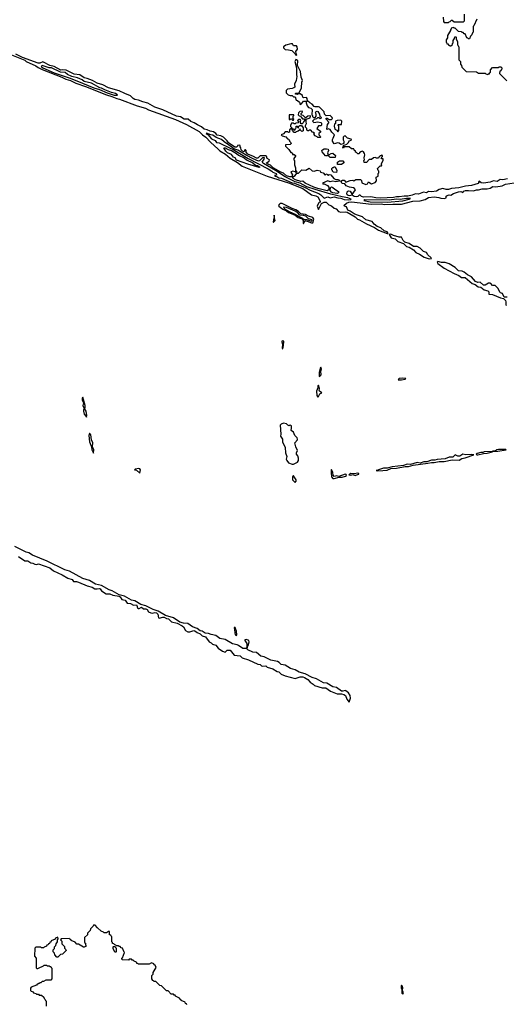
# Model space of a CAD drawing. Extents: x 2889633 to 3052318, y 540750 to 918690.
# Tile 339 of 656: x 2925711 to 2932523, y 772740 to 786528. Entities that reach past the tile are written whole.
import ezdxf

# ---------------------------------------------------------------- set-up
doc = ezdxf.new("R2010")
doc.units = 0

msp = doc.modelspace()

# ---------------------------------------------------------------- linework, layer by layer
at = {"layer": '0CON02XD'}
for points in [[(2931640, 786565), (2931642, 786502)], [(2931642, 786502), (2931655, 786490), (2931715, 786490), (2931725, 786500), (2931738, 786502), (2931755, 786520), (2931765, 786520), (2931795, 786500), (2931925, 786500), (2931938, 786512), (2931940, 786605)], [(2932112, 786538), (2932068, 786442), (2932060, 786435), (2932060, 786355), (2932050, 786345), (2932040, 786315), (2932022, 786298), (2932008, 786262), (2931995, 786260), (2931985, 786270), (2931972, 786272), (2931948, 786328), (2931932, 786332), (2931918, 786348), (2931905, 786350), (2931895, 786360), (2931852, 786362), (2931808, 786408), (2931795, 786410), (2931785, 786420), (2931752, 786408), (2931750, 786395), (2931742, 786388), (2931740, 786375), (2931700, 786305), (2931700, 786275), (2931680, 786245), (2931680, 786215), (2931688, 786208), (2931692, 786192), (2931708, 786188), (2931712, 786172), (2931725, 786170), (2931735, 786160), (2931748, 786162), (2931768, 786182), (2931770, 786195), (2931780, 786205), (2931780, 786235), (2931800, 786265), (2931802, 786288), (2931815, 786290), (2931820, 786285), (2931820, 786255), (2931840, 786225), (2931840, 786175), (2931848, 786168), (2931852, 786152), (2931860, 786145), (2931860, 785965), (2931880, 785945), (2931880, 785905), (2931898, 785888), (2931902, 785862), (2931962, 785802), (2932105, 785800), (2932135, 785780), (2932225, 785780), (2932235, 785770), (2932265, 785760), (2932275, 785770), (2932288, 785772), (2932290, 785785), (2932300, 785795), (2932300, 785825), (2932332, 785858), (2932415, 785860), (2932425, 785870), (2932445, 785870), (2932460, 785855), (2932460, 785835), (2932452, 785828), (2932448, 785812), (2932432, 785808), (2932430, 785775), (2932532, 785672)], [(2925505, 786073), (2925781, 785961), (2925802, 785945), (2925935, 785882), (2925968, 785858), (2926025, 785829), (2926300, 785725), (2926355, 785694), (2926423, 785675), (2926498, 785638), (2926633, 785595), (2926925, 785476), (2927000, 785455), (2927073, 785423), (2927106, 785416), (2927355, 785324), (2927470, 785290), (2927515, 785268), (2927892, 785132), (2928045, 785062), (2928225, 784961), (2928268, 784918), (2928316, 784885), (2928382, 784812), (2928488, 784715), (2928512, 784692), (2928593, 784645), (2928655, 784589), (2928758, 784528), (2928826, 784476), (2929175, 784339), (2929473, 784245), (2929674, 784165), (2929796, 784076), (2929855, 784062), (2929885, 784048), (2929919, 783985), (2929916, 783974), (2929905, 783969), (2929892, 783958), (2929876, 783915), (2929895, 783870), (2929937, 783953), (2929975, 783972), (2930001, 783971), (2930038, 783935), (2930075, 783920), (2930115, 783890), (2930141, 783881), (2930174, 783844), (2930205, 783834), (2930265, 783838), (2930295, 783832), (2930407, 783767), (2930438, 783735), (2930467, 783727), (2930565, 783668), (2930678, 783618), (2930735, 783581), (2930855, 783533), (2930868, 783535), (2930856, 783556), (2930812, 783572), (2930765, 783613), (2930714, 783634), (2930675, 783664), (2930645, 783700), (2930555, 783726), (2930508, 783768), (2930426, 783796), (2930395, 783808), (2930338, 783848), (2930303, 783863), (2930286, 783906), (2930260, 783915), (2930250, 783925), (2930285, 783957), (2930320, 783975), (2930355, 783977), (2930635, 783947), (2930775, 783949), (2930815, 783938), (2930935, 783947), (2931054, 783946), (2931215, 783986), (2931315, 783991), (2931385, 784012), (2931435, 784038), (2931515, 784050), (2931579, 784039), (2931605, 784029), (2931656, 784024), (2931680, 784035), (2931680, 784055), (2931694, 784066), (2931725, 784077), (2931747, 784073), (2931784, 784096), (2931855, 784118), (2931885, 784121), (2931915, 784110), (2931928, 784125), (2931950, 784135), (2931995, 784138), (2932065, 784130), (2932105, 784147), (2932135, 784147), (2932185, 784160), (2932255, 784158), (2932295, 784168), (2932335, 784191), (2932375, 784190), (2932466, 784204), (2932514, 784226), (2932635, 784244)], [(2929585, 786030), (2929590, 786035), (2929580, 786055), (2929578, 786082), (2929600, 786115), (2929597, 786147), (2929585, 786160), (2929545, 786160), (2929528, 786188), (2929505, 786190), (2929438, 786172), (2929402, 786148), (2929402, 786132), (2929425, 786112), (2929475, 786108), (2929520, 786095), (2929568, 786048), (2929570, 786035), (2929585, 786030)], [(2929695, 785388), (2929728, 785388), (2929720, 785365), (2929733, 785323), (2929755, 785300), (2929785, 785290), (2929805, 785270), (2929800, 785195), (2929810, 785185), (2929812, 785172), (2929825, 785160), (2929845, 785160), (2929860, 785175), (2929860, 785205), (2929852, 785225), (2929862, 785245), (2929875, 785248), (2929885, 785242), (2929910, 785205), (2929912, 785172), (2929930, 785165), (2929927, 785143), (2929915, 785142), (2929902, 785152), (2929878, 785152), (2929865, 785140), (2929835, 785130), (2929810, 785105), (2929828, 785088), (2929885, 785098), (2929927, 785087), (2929937, 785077), (2929938, 785052), (2929925, 785040), (2929895, 785040), (2929872, 785005), (2929920, 784965), (2929920, 784955), (2929900, 784935), (2929900, 784915), (2929918, 784898), (2929920, 784885), (2929915, 784880), (2929885, 784880), (2929875, 784890), (2929845, 784900), (2929830, 784925), (2929838, 784938), (2929825, 784950), (2929812, 784952), (2929785, 784980), (2929765, 784980), (2929755, 784970), (2929745, 784970), (2929732, 784982), (2929730, 785005), (2929712, 785025), (2929713, 785047), (2929728, 785075), (2929720, 785095), (2929720, 785135), (2929777, 785153), (2929780, 785175), (2929775, 785180), (2929745, 785178), (2929718, 785152), (2929712, 785152), (2929680, 785185), (2929660, 785190), (2929653, 785203), (2929652, 785215), (2929668, 785235), (2929667, 785247), (2929632, 785245), (2929612, 785225), (2929610, 785195), (2929625, 785180), (2929648, 785178), (2929652, 785162), (2929672, 785142), (2929698, 785138), (2929700, 785115), (2929682, 785098), (2929678, 785082), (2929665, 785070), (2929652, 785072), (2929640, 785085), (2929640, 785105), (2929648, 785118), (2929635, 785130), (2929615, 785130), (2929600, 785115), (2929620, 785095), (2929608, 785082), (2929575, 785080), (2929565, 785070), (2929555, 785070), (2929545, 785080), (2929515, 785080), (2929500, 785045), (2929502, 785032), (2929520, 785015), (2929520, 785000), (2929538, 784998), (2929555, 784980), (2929568, 784992), (2929570, 785005), (2929580, 785015), (2929582, 785038), (2929598, 785038), (2929602, 785022), (2929615, 785010), (2929620, 785035), (2929632, 785048), (2929658, 785048), (2929680, 785015), (2929678, 784972), (2929662, 784962), (2929642, 784982), (2929635, 785000), (2929628, 784982), (2929608, 784968), (2929582, 784958), (2929575, 784950), (2929555, 784950), (2929530, 784975), (2929520, 785000), (2929505, 785000), (2929490, 784985), (2929488, 784952), (2929475, 784950), (2929465, 784960), (2929425, 784960), (2929405, 784930), (2929370, 784915), (2929385, 784900), (2929437, 784887), (2929462, 784862), (2929480, 784855), (2929480, 784845), (2929490, 784835), (2929490, 784825), (2929508, 784808), (2929510, 784795), (2929495, 784780), (2929433, 784777), (2929430, 784755), (2929479, 784709), (2929505, 784670), (2929515, 784670), (2929528, 784658), (2929532, 784642), (2929555, 784640), (2929570, 784625), (2929570, 784615), (2929550, 784585), (2929550, 784565), (2929560, 784555), (2929560, 784495), (2929572, 784455), (2929570, 784415), (2929590, 784395), (2929575, 784390), (2929565, 784400), (2929536, 784406), (2929510, 784400), (2929508, 784395), (2929530, 784355), (2929524, 784336), (2929512, 784328), (2929494, 784326), (2929445, 784344), (2929405, 784378), (2929365, 784393), (2929261, 784455), (2929222, 784492), (2929185, 784503), (2929169, 784515), (2929167, 784525), (2929204, 784546), (2929210, 784565), (2929176, 784585), (2929166, 784615), (2929155, 784622), (2929079, 784621), (2929045, 784591), (2929025, 784589), (2928983, 784613), (2928905, 784643), (2928883, 784675), (2928882, 784695), (2928870, 784705), (2928862, 784705), (2928855, 784680), (2928829, 784685), (2928809, 784705), (2928807, 784733), (2928797, 784747), (2928796, 784765), (2928785, 784771), (2928760, 784765), (2928760, 784755), (2928748, 784742), (2928723, 784745), (2928635, 784806), (2928615, 784833), (2928562, 784882), (2928525, 784904), (2928475, 784910), (2928456, 784936), (2928425, 784958), (2928375, 784966), (2928336, 784986), (2928295, 784994), (2928255, 785027), (2928198, 785055), (2928155, 785084), (2928105, 785102), (2928068, 785135), (2928015, 785135), (2927960, 785170), (2927905, 785176), (2927715, 785268), (2927605, 785304), (2927505, 785360), (2927435, 785379), (2927375, 785403), (2927322, 785412), (2927300, 785425), (2927264, 785464), (2927185, 785497), (2927104, 785534), (2926954, 785574), (2926876, 785616), (2926795, 785638), (2926729, 785679), (2926655, 785707), (2926615, 785713), (2926554, 785754), (2926475, 785767), (2926360, 785820), (2926315, 785828), (2926285, 785822), (2926194, 785874), (2926135, 785889), (2926045, 785934), (2926035, 785936), (2925995, 785918), (2925970, 785920), (2925748, 785998), (2925655, 786044)], [(2932539, 784301), (2932475, 784287), (2932435, 784290), (2932397, 784263), (2932345, 784270), (2932295, 784252), (2932205, 784240), (2932170, 784245), (2932145, 784268), (2932133, 784257), (2932140, 784245), (2932130, 784235), (2932034, 784206), (2931954, 784196), (2931858, 784172), (2931755, 784166), (2931715, 784150), (2931682, 784152), (2931635, 784164), (2931581, 784149), (2931544, 784126), (2931475, 784118), (2931435, 784124), (2931406, 784104), (2931365, 784111), (2931296, 784084), (2931251, 784089), (2931205, 784072), (2931145, 784059), (2931095, 784059), (2931022, 784048), (2930985, 784050), (2930945, 784037), (2930765, 784029), (2930695, 784033), (2930625, 784048), (2930523, 784043), (2930494, 784054), (2930475, 784070), (2930465, 784070), (2930446, 784054), (2930423, 784047), (2930392, 784052), (2930365, 784070), (2930328, 784062), (2930308, 784065), (2930294, 784075), (2930291, 784085), (2930294, 784116), (2930304, 784126), (2930315, 784132), (2930336, 784126), (2930365, 784080), (2930410, 784145), (2930399, 784165), (2930385, 784174), (2930330, 784185), (2930281, 784201), (2930262, 784232), (2930224, 784235), (2930208, 784265), (2930228, 784282), (2930255, 784282), (2930275, 784252), (2930335, 784278), (2930375, 784280), (2930388, 784272), (2930415, 784290), (2930482, 784292), (2930497, 784277), (2930502, 784242), (2930555, 784222), (2930578, 784232), (2930595, 784260), (2930612, 784242), (2930635, 784232), (2930685, 784250), (2930706, 784274), (2930700, 784325), (2930730, 784335), (2930730, 784375), (2930740, 784385), (2930740, 784405), (2930730, 784415), (2930720, 784445), (2930755, 784480), (2930778, 784482), (2930780, 784495), (2930770, 784505), (2930800, 784555), (2930798, 784578), (2930782, 784582), (2930770, 784595), (2930788, 784612), (2930790, 784625), (2930775, 784630), (2930765, 784620), (2930755, 784620), (2930740, 784605), (2930735, 784590), (2930705, 784590), (2930687, 784597), (2930665, 784592), (2930635, 784570), (2930605, 784570), (2930565, 784530), (2930535, 784530), (2930530, 784555), (2930540, 784565), (2930532, 784595), (2930542, 784635), (2930540, 784655), (2930525, 784678), (2930503, 784687), (2930485, 784680), (2930470, 784665), (2930465, 784650), (2930445, 784650), (2930425, 784670), (2930412, 784672), (2930410, 784685), (2930392, 784702), (2930388, 784718), (2930355, 784720), (2930325, 784750), (2930255, 784750), (2930245, 784730), (2930232, 784732), (2930240, 784745), (2930242, 784768), (2930290, 784785), (2930315, 784810), (2930325, 784830), (2930358, 784842), (2930350, 784855), (2930298, 784868), (2930265, 784900), (2930252, 784898), (2930240, 784885), (2930240, 784845), (2930250, 784825), (2930250, 784805), (2930238, 784792), (2930205, 784780), (2930185, 784798), (2930165, 784802), (2930115, 784790), (2930088, 784825), (2930088, 784852), (2930098, 784868), (2930120, 784915), (2930081, 784951), (2930055, 784992), (2930035, 784998), (2930015, 784990), (2930010, 784995), (2930018, 785062), (2930040, 785085), (2930040, 785095), (2930000, 785135), (2930002, 785148), (2930015, 785150), (2930045, 785130), (2930075, 785130), (2930090, 785145), (2930085, 785160), (2930055, 785187), (2930002, 785182), (2929980, 785205), (2929975, 785240), (2929910, 785305), (2929895, 785310), (2929847, 785307), (2929835, 785312), (2929806, 785346), (2929774, 785364), (2929742, 785392), (2929737, 785425), (2929725, 785437), (2929683, 785433), (2929673, 785443), (2929668, 785465), (2929635, 785490), (2929615, 785490), (2929595, 785480), (2929572, 785485), (2929570, 785495), (2929575, 785500), (2929615, 785500), (2929628, 785512), (2929658, 785575), (2929660, 785655), (2929668, 785675), (2929652, 785725), (2929642, 785805), (2929600, 785885), (2929605, 785950), (2929587, 785967), (2929575, 785970), (2929562, 785945), (2929588, 785855), (2929586, 785756), (2929591, 785735), (2929582, 785675), (2929556, 785625), (2929562, 785585), (2929548, 785572), (2929525, 785563), (2929460, 785555), (2929443, 785537), (2929442, 785505), (2929468, 785478), (2929498, 785468), (2929527, 785467), (2929545, 785450), (2929565, 785450), (2929582, 785402), (2929598, 785398), (2929630, 785375), (2929635, 785340), (2929655, 785348), (2929682, 785388), (2929695, 785388)], [(2927075, 785470), (2927080, 785475), (2927050, 785495), (2926995, 785510), (2926904, 785544), (2926855, 785570), (2926835, 785572), (2926718, 785638), (2926615, 785661), (2926585, 785686), (2926522, 785712), (2926442, 785732), (2926381, 785761), (2926347, 785787), (2926282, 785792), (2926155, 785852), (2926125, 785856), (2926025, 785887), (2926012, 785875), (2926033, 785855), (2926195, 785784), (2926418, 785708), (2926589, 785639), (2926748, 785575), (2926830, 785550), (2926935, 785502), (2927035, 785471), (2927075, 785470)], [(2929545, 785120), (2929550, 785135), (2929540, 785145), (2929540, 785175), (2929550, 785185), (2929548, 785198), (2929482, 785198), (2929482, 785132), (2929495, 785130), (2929505, 785140), (2929515, 785140), (2929532, 785122), (2929545, 785120)], [(2930165, 784960), (2930180, 784975), (2930180, 785035), (2930170, 785045), (2930170, 785055), (2930175, 785060), (2930218, 785062), (2930220, 785105), (2930205, 785120), (2930155, 785118), (2930132, 785108), (2930130, 785075), (2930120, 785065), (2930111, 785039), (2930122, 784995), (2930149, 784979), (2930165, 784960)], [(2930315, 784007), (2930345, 784012), (2930350, 784015), (2930306, 784036), (2930225, 784049), (2930067, 784087), (2929849, 784149), (2929730, 784190), (2929637, 784237), (2929568, 784258), (2929427, 784327), (2929293, 784415), (2929123, 784513), (2929107, 784535), (2929133, 784575), (2929136, 784596), (2929108, 784595), (2929069, 784551), (2929055, 784549), (2928979, 784579), (2928882, 784632), (2928765, 784701), (2928709, 784719), (2928681, 784745), (2928575, 784816), (2928535, 784851), (2928459, 784879), (2928415, 784913), (2928385, 784916), (2928325, 784940), (2928320, 784935), (2928345, 784920), (2928395, 784860), (2928448, 784838), (2928468, 784808), (2928505, 784804), (2928655, 784728), (2928701, 784711), (2928910, 784585), (2929189, 784439), (2929240, 784405), (2929255, 784392), (2929303, 784373), (2929305, 784350), (2929280, 784345), (2929290, 784335), (2929312, 784332), (2929340, 784315), (2929375, 784307), (2929525, 784246), (2929559, 784239), (2929708, 784178), (2929775, 784141), (2929900, 784095), (2929928, 784078), (2929975, 784028), (2930025, 784047), (2930055, 784032), (2930115, 784050), (2930165, 784034), (2930205, 784031), (2930255, 784009), (2930315, 784007)], [(2929065, 784458), (2928903, 784503), (2928745, 784562), (2928728, 784595), (2928704, 784604), (2928675, 784639), (2928622, 784662), (2928598, 784688), (2928570, 784735), (2928585, 784736), (2928630, 784710), (2928675, 784696), (2928746, 784655), (2928775, 784629), (2928855, 784593), (2928888, 784568), (2928975, 784526), (2929012, 784492), (2929038, 784485), (2929072, 784465), (2929065, 784458)], [(2930015, 784620), (2929994, 784624), (2929945, 784680), (2929940, 784695), (2929950, 784705), (2929975, 784718), (2930005, 784722), (2930030, 784715), (2930032, 784695), (2930022, 784665), (2930030, 784635), (2930015, 784620)], [(2930125, 784600), (2930055, 784600), (2930040, 784615), (2930040, 784635), (2930070, 784655), (2930095, 784658), (2930130, 784625), (2930125, 784600)], [(2930015, 784134), (2929885, 784165), (2929827, 784185), (2929705, 784241), (2929675, 784268), (2929645, 784261), (2929574, 784284), (2929540, 784305), (2929528, 784325), (2929565, 784347), (2929592, 784378), (2929615, 784380), (2929662, 784428), (2929715, 784422), (2929765, 784450), (2929803, 784413), (2929835, 784408), (2929875, 784420), (2929915, 784410), (2929922, 784392), (2929960, 784385), (2929985, 784350), (2930003, 784367), (2930015, 784370), (2930025, 784350), (2930035, 784350), (2930045, 784360), (2930065, 784358), (2930110, 784305), (2930135, 784292), (2930165, 784292), (2930177, 784287), (2930190, 784275), (2930190, 784265), (2930135, 784259), (2930095, 784268), (2930055, 784258), (2930025, 784270), (2929952, 784238), (2929955, 784230), (2929975, 784230), (2930022, 784205), (2930040, 784185), (2930040, 784145), (2930015, 784134)], [(2930145, 784390), (2930103, 784393), (2930090, 784405), (2930090, 784415), (2930080, 784425), (2930080, 784445), (2930095, 784460), (2930105, 784460), (2930115, 784470), (2930128, 784468), (2930150, 784415), (2930145, 784390)], [(2930215, 784500), (2930162, 784502), (2930160, 784535), (2930188, 784552), (2930235, 784550), (2930250, 784535), (2930250, 784525), (2930215, 784500)], [(2930154, 784096), (2930095, 784106), (2930074, 784115), (2930057, 784135), (2930060, 784175), (2930075, 784187), (2930095, 784180), (2930123, 784153), (2930172, 784122), (2930175, 784102), (2930154, 784096)], [(2930855, 783974), (2931075, 783992), (2931165, 784013), (2931180, 784025), (2931125, 784026), (2931035, 784012), (2930985, 784016), (2930885, 784001), (2930544, 784006), (2930530, 783995), (2930616, 783976), (2930855, 783974)], [(2929685, 783672), (2929701, 783705), (2929715, 783712), (2929735, 783709), (2929795, 783683), (2929816, 783684), (2929828, 783735), (2929816, 783756), (2929756, 783776), (2929711, 783801), (2929645, 783811), (2929614, 783844), (2929576, 783866), (2929523, 783883), (2929385, 783952), (2929355, 783952), (2929341, 783939), (2929336, 783925), (2929340, 783915), (2929393, 783873), (2929445, 783850), (2929475, 783829), (2929565, 783793), (2929610, 783760), (2929665, 783738), (2929681, 783715), (2929680, 783675), (2929685, 783672)], [(2929795, 783706), (2929803, 783725), (2929755, 783739), (2929715, 783776), (2929685, 783787), (2929634, 783793), (2929605, 783822), (2929566, 783845), (2929445, 783896), (2929408, 783902), (2929403, 783897), (2929428, 783875), (2929485, 783842), (2929567, 783807), (2929615, 783775), (2929671, 783751), (2929695, 783731), (2929728, 783728), (2929795, 783706)], [(2929265, 783692), (2929287, 783715), (2929276, 783755), (2929275, 783790), (2929273, 783757), (2929262, 783725), (2929260, 783695), (2929265, 783692)], [(2931441, 783181), (2931475, 783182), (2931472, 783195), (2931426, 783235), (2931405, 783267), (2931365, 783284), (2931315, 783328), (2931275, 783350), (2931223, 783353), (2931162, 783392), (2931104, 783414), (2931078, 783435), (2931072, 783455), (2931055, 783482), (2931024, 783484), (2930944, 783504), (2930905, 783523), (2930882, 783518), (2930912, 783472), (2930965, 783459), (2931005, 783424), (2931083, 783393), (2931124, 783354), (2931165, 783342), (2931225, 783305), (2931255, 783266), (2931307, 783247), (2931375, 783202), (2931441, 783181)], [(2932535, 782642), (2932491, 782641), (2932468, 782695), (2932441, 782701), (2932431, 782711), (2932407, 782765), (2932378, 782798), (2932365, 782806), (2932328, 782808), (2932306, 782836), (2932295, 782840), (2932275, 782837), (2932225, 782810), (2932203, 782813), (2932155, 782852), (2932125, 782850), (2932092, 782862), (2932036, 782926), (2931978, 782955), (2931932, 782992), (2931905, 783006), (2931855, 783013), (2931806, 783056), (2931721, 783111), (2931665, 783129), (2931615, 783128), (2931565, 783140), (2931553, 783135), (2931564, 783115), (2931655, 783048), (2931792, 782972), (2931858, 782948), (2931895, 782919), (2931949, 782919), (2932044, 782834), (2932085, 782820), (2932127, 782787), (2932165, 782781), (2932215, 782747), (2932265, 782730), (2932278, 782715), (2932280, 782685), (2932332, 782682), (2932442, 782632), (2932485, 782623), (2932510, 782595), (2932517, 782575), (2932517, 782537), (2932525, 782528)], [(2929395, 781918), (2929406, 781965), (2929407, 782025), (2929395, 782032), (2929382, 782028), (2929379, 782015), (2929391, 781985), (2929384, 781924), (2929395, 781918)], [(2929905, 781530), (2929925, 781550), (2929929, 781565), (2929926, 781595), (2929938, 781635), (2929925, 781662), (2929915, 781650), (2929904, 781586), (2929905, 781530)], [(2929885, 781242), (2929895, 781250), (2929912, 781288), (2929940, 781305), (2929908, 781325), (2929902, 781335), (2929906, 781365), (2929895, 781410), (2929885, 781400), (2929884, 781375), (2929864, 781324), (2929872, 781265), (2929885, 781242)], [(2931055, 781484), (2931106, 781494), (2931118, 781505), (2931065, 781510), (2931025, 781504), (2931012, 781495), (2931010, 781485), (2931055, 781484)], [(2926645, 780960), (2926650, 780985), (2926641, 781045), (2926620, 781085), (2926626, 781094), (2926628, 781125), (2926595, 781240), (2926585, 781230), (2926584, 781206), (2926604, 781165), (2926594, 781125), (2926612, 781085), (2926604, 781065), (2926604, 781045), (2926614, 781005), (2926642, 780972), (2926645, 780960)], [(2929525, 780302), (2929545, 780303), (2929598, 780332), (2929612, 780355), (2929615, 780390), (2929605, 780420), (2929588, 780445), (2929588, 780465), (2929599, 780495), (2929577, 780545), (2929562, 780605), (2929598, 780645), (2929600, 780655), (2929593, 780673), (2929564, 780704), (2929545, 780750), (2929510, 780775), (2929517, 780807), (2929515, 780840), (2929495, 780848), (2929483, 780843), (2929465, 780850), (2929445, 780870), (2929405, 780878), (2929370, 780865), (2929358, 780852), (2929367, 780725), (2929362, 780695), (2929388, 780655), (2929390, 780615), (2929427, 780537), (2929430, 780465), (2929452, 780412), (2929442, 780375), (2929450, 780355), (2929475, 780322), (2929525, 780302)], [(2926745, 780460), (2926749, 780505), (2926732, 780545), (2926736, 780605), (2926716, 780645), (2926708, 780715), (2926695, 780732), (2926688, 780732), (2926679, 780705), (2926689, 780615), (2926717, 780547), (2926719, 780505), (2926745, 780460)], [(2930715, 780210), (2930795, 780214), (2930855, 780219), (2930906, 780244), (2930985, 780250), (2931109, 780271), (2931155, 780270), (2931221, 780289), (2931425, 780316), (2931475, 780329), (2931515, 780328), (2931585, 780343), (2931653, 780343), (2931765, 780366), (2931865, 780360), (2931900, 780385), (2931945, 780391), (2932070, 780435), (2932035, 780441), (2931957, 780433), (2931915, 780444), (2931873, 780417), (2931845, 780416), (2931807, 780433), (2931775, 780400), (2931725, 780402), (2931665, 780379), (2931555, 780368), (2931522, 780358), (2931475, 780359), (2931409, 780339), (2931370, 780335), (2931315, 780318), (2931275, 780326), (2931181, 780299), (2931135, 780304), (2931086, 780284), (2930925, 780266), (2930855, 780246), (2930805, 780249), (2930735, 780226), (2930725, 780218), (2930700, 780215), (2930715, 780210)], [(2932125, 780434), (2932205, 780454), (2932255, 780456), (2932330, 780475), (2932330, 780480), (2932215, 780478), (2932195, 780469), (2932165, 780469), (2932113, 780455), (2932102, 780442), (2932110, 780435), (2932125, 780434)], [(2932330, 780480), (2932405, 780484), (2932520, 780505), (2932515, 780510), (2932415, 780510), (2932392, 780505), (2932365, 780488), (2932330, 780485), (2932330, 780480)], [(2927395, 780180), (2927402, 780225), (2927395, 780238), (2927375, 780241), (2927330, 780235), (2927320, 780225), (2927345, 780219), (2927395, 780180)], [(2930115, 780102), (2930185, 780123), (2930225, 780124), (2930270, 780135), (2930287, 780147), (2930279, 780159), (2930265, 780164), (2930178, 780132), (2930145, 780141), (2930115, 780132), (2930099, 780149), (2930094, 780185), (2930075, 780230), (2930070, 780225), (2930070, 780185), (2930076, 780125), (2930094, 780104), (2930115, 780102)], [(2930405, 780147), (2930415, 780150), (2930458, 780165), (2930460, 780175), (2930445, 780178), (2930395, 780169), (2930345, 780172), (2930320, 780155), (2930345, 780150), (2930375, 780158), (2930405, 780147)], [(2929565, 780048), (2929581, 780065), (2929582, 780085), (2929545, 780142), (2929538, 780142), (2929531, 780125), (2929532, 780085), (2929565, 780048)], [(2930325, 776970), (2930343, 777025), (2930336, 777065), (2930313, 777103), (2930275, 777132), (2930265, 777136), (2930235, 777124), (2930215, 777126), (2930146, 777175), (2930095, 777188), (2930011, 777235), (2929965, 777244), (2929865, 777297), (2929805, 777317), (2929705, 777366), (2929622, 777392), (2929566, 777426), (2929501, 777441), (2929425, 777489), (2929369, 777498), (2929345, 777526), (2929320, 777540), (2929228, 777558), (2929135, 777606), (2929085, 777614), (2929026, 777666), (2928975, 777669), (2928906, 777705), (2928897, 777715), (2928898, 777745), (2928913, 777775), (2928924, 777815), (2928919, 777835), (2928885, 777849), (2928864, 777846), (2928863, 777835), (2928889, 777795), (2928890, 777735), (2928876, 777724), (2928835, 777721), (2928775, 777764), (2928755, 777774), (2928688, 777788), (2928588, 777848), (2928513, 777863), (2928455, 777904), (2928389, 777919), (2928355, 777934), (2928307, 777937), (2928265, 777964), (2928235, 777970), (2928197, 778005), (2928128, 778028), (2928064, 778074), (2928005, 778076), (2927952, 778092), (2927865, 778151), (2927754, 778184), (2927648, 778245), (2927579, 778271), (2927475, 778320), (2927409, 778339), (2927325, 778389), (2927275, 778401), (2927177, 778455), (2927102, 778472), (2927005, 778530), (2926964, 778544), (2926856, 778605), (2926773, 778623), (2926686, 778675), (2926596, 778705), (2926409, 778805), (2926342, 778822), (2926094, 778944), (2925892, 779032), (2925841, 779061), (2925803, 779073), (2925645, 779149)], [(2925692, 779012), (2925785, 778952), (2925825, 778948), (2925865, 778922), (2925895, 778918), (2925925, 778902), (2925945, 778900), (2925975, 778907), (2926134, 778854), (2926185, 778810), (2926306, 778756), (2926385, 778707), (2926445, 778688), (2926465, 778662), (2926505, 778660), (2926535, 778650), (2926655, 778600), (2926725, 778580), (2926765, 778560), (2926795, 778557), (2926825, 778564), (2926837, 778557), (2926855, 778530), (2926922, 778488), (2926975, 778487), (2927015, 778469), (2927104, 778454), (2927116, 778446), (2927139, 778409), (2927188, 778398), (2927216, 778356), (2927260, 778355), (2927305, 778328), (2927345, 778332), (2927352, 778325), (2927362, 778292), (2927373, 778283), (2927385, 778282), (2927415, 778300), (2927445, 778279), (2927475, 778278), (2927495, 778268), (2927516, 778236), (2927545, 778221), (2927565, 778217), (2927605, 778226), (2927625, 778222), (2927646, 778205), (2927655, 778152), (2927665, 778148), (2927715, 778163), (2927733, 778163), (2927765, 778143), (2927795, 778139), (2927835, 778098), (2927915, 778078), (2927985, 778042), (2928002, 778025), (2928032, 777975), (2928065, 777958), (2928095, 777958), (2928147, 777973), (2928165, 777972), (2928196, 777946), (2928235, 777928), (2928265, 777900), (2928310, 777885), (2928365, 777818), (2928393, 777803), (2928410, 777785), (2928455, 777768), (2928490, 777725), (2928550, 777685), (2928585, 777672), (2928615, 777700), (2928657, 777697), (2928715, 777630), (2928795, 777620), (2928825, 777592), (2928915, 777562), (2929043, 777503), (2929075, 777500), (2929098, 777478), (2929113, 777473), (2929155, 777478), (2929175, 777462), (2929255, 777438), (2929315, 777402), (2929337, 777397), (2929370, 777365), (2929425, 777338), (2929565, 777303), (2929635, 777327), (2929674, 777326), (2929698, 777318), (2929745, 777290), (2929775, 777250), (2929818, 777225), (2929836, 777206), (2929944, 777174), (2929995, 777171), (2930064, 777124), (2930155, 777087), (2930215, 777089), (2930248, 777078), (2930273, 777063), (2930292, 777012), (2930325, 776970)], [(2928745, 777904), (2928752, 777915), (2928746, 777966), (2928732, 778005), (2928725, 778016), (2928715, 778018), (2928729, 777915), (2928745, 777904)], [(2928052, 772732), (2928048, 772748), (2928032, 772752), (2928028, 772768), (2927972, 772792), (2927968, 772808), (2927952, 772812), (2927948, 772828), (2927892, 772852), (2927888, 772868), (2927875, 772870), (2927865, 772880), (2927832, 772882), (2927788, 772928), (2927765, 772930), (2927698, 772998), (2927672, 773002), (2927618, 773058), (2927595, 773060), (2927585, 773070), (2927572, 773072), (2927570, 773085), (2927560, 773095), (2927560, 773145), (2927578, 773162), (2927580, 773185), (2927620, 773255), (2927608, 773288), (2927592, 773292), (2927588, 773308), (2927555, 773320), (2927525, 773300), (2927375, 773300), (2927365, 773310), (2927352, 773312), (2927348, 773328), (2927312, 773342), (2927298, 773358), (2927285, 773360), (2927275, 773370), (2927245, 773370), (2927235, 773360), (2927152, 773362), (2927142, 773372), (2927140, 773385), (2927148, 773392), (2927180, 773465), (2927172, 773472), (2927148, 773528), (2927132, 773532), (2927118, 773548), (2927105, 773550), (2927095, 773560), (2927065, 773560), (2927055, 773570), (2927042, 773572), (2927028, 773588), (2927012, 773592), (2927010, 773605), (2927000, 773615), (2927000, 773685), (2926992, 773692), (2926988, 773708), (2926970, 773715), (2926968, 773758), (2926955, 773760), (2926925, 773740), (2926895, 773740), (2926885, 773750), (2926852, 773762), (2926802, 773812), (2926768, 773848), (2926745, 773850), (2926738, 773832), (2926702, 773798), (2926698, 773772), (2926662, 773738), (2926658, 773712), (2926620, 773675), (2926620, 773605), (2926630, 773595), (2926630, 773575), (2926638, 773568), (2926640, 773555), (2926615, 773540), (2926605, 773540), (2926535, 773580), (2926512, 773582), (2926488, 773608), (2926432, 773632), (2926428, 773648), (2926415, 773650), (2926405, 773660), (2926292, 773658), (2926280, 773645), (2926300, 773625), (2926300, 773585), (2926338, 773548), (2926340, 773525), (2926358, 773508), (2926360, 773495), (2926308, 773442), (2926282, 773438), (2926245, 773400), (2926232, 773402), (2926202, 773432), (2926200, 773455), (2926180, 773475), (2926180, 773505), (2926198, 773522), (2926200, 773545), (2926218, 773562), (2926220, 773585), (2926240, 773615), (2926240, 773645), (2926250, 773655), (2926245, 773680), (2926212, 773668), (2926208, 773652), (2926152, 773628), (2926148, 773612), (2926132, 773608), (2926128, 773592), (2926112, 773588), (2926108, 773572), (2926092, 773568), (2926088, 773552), (2926055, 773540), (2926045, 773530), (2926015, 773530), (2926005, 773540), (2925935, 773540), (2925922, 773528), (2925920, 773415), (2925940, 773385), (2925942, 773252), (2925955, 773240), (2925965, 773240), (2925972, 773248), (2926045, 773280), (2926055, 773290), (2926085, 773290), (2926095, 773280), (2926125, 773280), (2926135, 773270), (2926148, 773268), (2926150, 773255), (2926160, 773245), (2926160, 773095), (2926145, 773080), (2926075, 773080), (2926045, 773060), (2926025, 773060), (2926008, 773042), (2925995, 773040), (2925985, 773030), (2925975, 773030), (2925965, 773020), (2925955, 773020), (2925945, 773010), (2925872, 772978), (2925860, 772965), (2925860, 772935), (2925872, 772922), (2925888, 772918), (2925902, 772902), (2925935, 772890), (2925945, 772880), (2925975, 772880), (2925985, 772870), (2926015, 772870), (2926048, 772838), (2926052, 772822), (2926068, 772808), (2926070, 772795), (2926080, 772785), (2926080, 772715)], [(2927055, 773470), (2927042, 773472), (2927040, 773485), (2927020, 773515), (2927020, 773545), (2927025, 773550), (2927048, 773548), (2927050, 773535), (2927060, 773525), (2927060, 773475), (2927055, 773470)], [(2931075, 772880), (2931086, 772906), (2931070, 772935), (2931075, 772970), (2931065, 773000), (2931055, 773010), (2931050, 772995), (2931053, 772963), (2931060, 772955), (2931060, 772895), (2931075, 772880)]]:
    msp.add_lwpolyline(points, dxfattribs=at)

doc.saveas('drawing.dxf')
